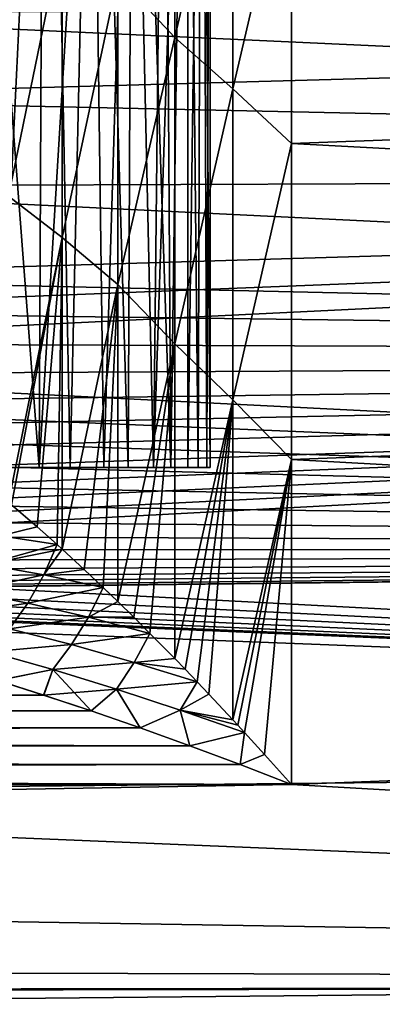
# Model space of a CAD drawing. Header units: metres. Extents: x -46 to 104, y -30 to 30.
# Tile 445 of 656: x 28.571 to 29.143, y 3.853 to 5.407. Entities that reach past the tile are written whole.
import ezdxf

# ---------------------------------------------------------------- set-up
doc = ezdxf.new("R2010")
doc.units = ezdxf.units.M
doc.layers.add('solid_26_000_502_XXX', color=7, linetype='CONTINUOUS')

msp = doc.modelspace()

# ---------------------------------------------------------------- linework, layer by layer
at = {"layer": 'solid_26_000_502_XXX'}
for points in [[(37.213074, -7.476887, 317.175842), (20.541, 8.649134, 315.423553), (20.540823, 0, 315.423523)], [(37.213074, -7.476887, 317.175842), (37.213074, 7.476887, 317.175842), (20.541, 8.649134, 315.423553)], [(26.533337, 0, 311.025818), (26.533504, 8.264537, 311.025848), (40.470669, 7.284587, 312.490692)], [(40.470669, 7.284587, 312.490692), (26.533504, -8.264537, 311.025848), (26.533337, 0, 311.025818)], [(40.470669, -7.284587, 312.490692), (26.533504, -8.264537, 311.025848), (40.470669, 7.284587, 312.490692)], [(28.798437, 6.493602, 298.984955), (28.80983, 4.7, 298.904175), (28.834482, 6.5, 298.698822)], [(28.834482, 6.5, 298.698822), (28.80983, 4.7, 298.904175), (28.85306, 4.7, 298.492859)], [(28.834482, 6.5, 298.698822), (28.85306, 4.7, 298.492859), (28.858713, 6.493602, 298.411469)], [(28.750574, 6.474382, 299.269714), (28.80983, 4.7, 298.904175), (28.798437, 6.493602, 298.984955)], [(28.858713, 6.493602, 298.411469), (28.85306, 4.7, 298.492859), (28.871918, 4.7, 298.080078)], [(28.858713, 6.493602, 298.411469), (28.871918, 4.7, 298.080078), (28.871099, 6.474382, 298.122986)], [(28.690672, 6.442164, 299.55365), (28.742456, 4.7, 299.311829), (28.750574, 6.474382, 299.269714)], [(28.750574, 6.474382, 299.269714), (28.742456, 4.7, 299.311829), (28.80983, 4.7, 298.904175)], [(28.871099, 6.474382, 298.122986), (28.871918, 4.7, 298.080078), (28.871542, 6.442164, 297.832794)], [(28.618622, 6.396749, 299.836456), (28.651146, 4.7, 299.714813), (28.690672, 6.442164, 299.55365)], [(28.690672, 6.442164, 299.55365), (28.651146, 4.7, 299.714813), (28.742456, 4.7, 299.311829)], [(28.871542, 6.442164, 297.832794), (28.866388, 4.7, 297.666931), (28.859863, 6.396749, 297.541199)], [(28.871542, 6.442164, 297.832794), (28.871918, 4.7, 298.080078), (28.866388, 4.7, 297.666931)], [(28.534138, 6.337811, 300.118164), (28.536106, 4.7, 300.112061), (28.618622, 6.396749, 299.836456)], [(28.618622, 6.396749, 299.836456), (28.536106, 4.7, 300.112061), (28.651146, 4.7, 299.714813)], [(28.859863, 6.396749, 297.541199), (28.836454, 4.7, 297.254456), (28.8358, 6.337811, 297.248047)], [(28.859863, 6.396749, 297.541199), (28.866388, 4.7, 297.666931), (28.836454, 4.7, 297.254456)], [(28.8358, 6.337811, 297.248047), (28.836454, 4.7, 297.254456), (28.78227, 4.7, 296.844818)], [(28.8358, 6.337811, 297.248047), (28.78227, 4.7, 296.844818), (28.799004, 6.264894, 296.953186)], [(28.799004, 6.264894, 296.953186), (28.78227, 4.7, 296.844818), (28.749102, 6.177543, 296.65686)], [(28.749102, 6.177543, 296.65686), (28.704012, 4.7, 296.439087), (28.685661, 6.07523, 296.359283)], [(28.749102, 6.177543, 296.65686), (28.78227, 4.7, 296.844818), (28.704012, 4.7, 296.439087)], [(28.685661, 6.07523, 296.359283), (28.704012, 4.7, 296.439087), (28.601852, 4.7, 296.03833)], [(28.685661, 6.07523, 296.359283), (28.601852, 4.7, 296.03833), (28.608089, 5.957147, 296.060242)], [(28.608089, 5.957147, 296.060242), (28.601852, 4.7, 296.03833), (28.515945, 5.822742, 295.760559)], [(28.816154, 5.847269, 289.299316), (28.816154, 5.378829, 289.002197), (28.726152, 5.475061, 289.085266)], [(28.816154, 5.378829, 306.997803), (28.816154, 5.847269, 306.700684), (28.726152, 5.475061, 306.914734)], [(28.90773, 5.77427, 289.235413), (28.816154, 5.378829, 289.002197), (28.816154, 5.847269, 289.299316)], [(28.90773, 5.77427, 306.764587), (28.816154, 5.847269, 306.700684), (28.816154, 5.378829, 306.997803)], [(28.515945, 5.822742, 295.760559), (28.601852, 4.7, 296.03833), (28.476324, 4.7, 295.644653)], [(28.90773, 5.77427, 289.235413), (28.90773, 5.298061, 288.939606), (28.816154, 5.378829, 289.002197)], [(28.90773, 5.298061, 307.060394), (28.90773, 5.77427, 306.764587), (28.816154, 5.378829, 306.997803)], [(28.90773, 5.298061, 307.060394), (29, 5.695073, 306.82135), (28.90773, 5.77427, 306.764587)], [(28.90773, 5.77427, 289.235413), (29, 5.695073, 289.17865), (28.90773, 5.298061, 288.939606)], [(28.90773, 5.298061, 307.060394), (29, 5.21138, 307.115448), (29, 5.695073, 306.82135)], [(28.90773, 5.298061, 288.939606), (29, 5.695073, 289.17865), (29, 5.21138, 288.884552)], [(34.5, 5.413317, 306.997009), (29, 5.695073, 306.82135), (29, 5.21138, 307.115448)], [(34.5, 5.413317, 289.002991), (29, 5.21138, 288.884552), (29, 5.695073, 289.17865)], [(28.638491, 5.540882, 289.160706), (28.553921, 5.12856, 288.958221), (28.553921, 5.598088, 289.24115)], [(28.638491, 5.540882, 306.839294), (28.553921, 5.598088, 306.75885), (28.553921, 5.12856, 307.041779)], [(28.638491, 5.540882, 289.160706), (28.638491, 5.062981, 288.878571), (28.553921, 5.12856, 288.958221)], [(28.638491, 5.062981, 307.121429), (28.638491, 5.540882, 306.839294), (28.553921, 5.12856, 307.041779)], [(28.726152, 5.475061, 289.085266), (28.638491, 5.062981, 288.878571), (28.638491, 5.540882, 289.160706)], [(28.726152, 5.475061, 306.914734), (28.638491, 5.540882, 306.839294), (28.638491, 5.062981, 307.121429)], [(28.726152, 5.475061, 289.085266), (28.726152, 4.988809, 288.804321), (28.638491, 5.062981, 288.878571)], [(28.726152, 4.988809, 307.195679), (28.726152, 5.475061, 306.914734), (28.638491, 5.062981, 307.121429)], [(28.816154, 5.378829, 289.002197), (28.726152, 4.988809, 288.804321), (28.726152, 5.475061, 289.085266)], [(28.816154, 5.378829, 306.997803), (28.726152, 5.475061, 306.914734), (28.726152, 4.988809, 307.195679)], [(33.5, 5.435705, 302.410553), (33.5, 5.164736, 302.724976), (28, 5.417623, 302.432739)], [(33.5, 5.435705, 293.589447), (28, 5.417623, 293.567261), (28, 5.282999, 293.407623)], [(33.5, 5.164736, 293.275024), (33.5, 5.435705, 293.589447), (28, 5.282999, 293.407623)], [(33.5, 5.164736, 302.724976), (28, 5.282999, 302.592377), (28, 5.417623, 302.432739)], [(34.5, 4.918201, 307.276917), (34.5, 5.413317, 306.997009), (29, 5.21138, 307.115448)], [(34.5, 5.413317, 289.002991), (34.5, 4.918201, 288.723083), (29, 5.21138, 288.884552)], [(28.816154, 5.378829, 289.002197), (28.816154, 4.895329, 288.730255), (28.726152, 4.988809, 288.804321)], [(28.816154, 4.895329, 307.269745), (28.816154, 5.378829, 306.997803), (28.726152, 4.988809, 307.195679)], [(28.90773, 5.298061, 288.939606), (28.816154, 4.895329, 288.730255), (28.816154, 5.378829, 289.002197)], [(28.90773, 5.298061, 307.060394), (28.816154, 5.378829, 306.997803), (28.816154, 4.895329, 307.269745)], [(28.90773, 5.298061, 288.939606), (28.90773, 4.806737, 288.669647), (28.816154, 4.895329, 288.730255)], [(28.90773, 4.806738, 307.330353), (28.90773, 5.298061, 307.060394), (28.816154, 4.895329, 307.269745)], [(28.90773, 4.806738, 307.330353), (29, 5.21138, 307.115448), (28.90773, 5.298061, 307.060394)], [(28.90773, 5.298061, 288.939606), (29, 5.21138, 288.884552), (28.90773, 4.806737, 288.669647)], [(33.5, 5.164736, 302.724976), (28, 5.143821, 302.747742), (28, 5.282999, 302.592377)], [(33.5, 5.164736, 293.275024), (28, 5.282999, 293.407623), (28, 5.143821, 293.252258)], [(28.90773, 4.806738, 307.330353), (29, 4.712539, 307.383057), (29, 5.21138, 307.115448)], [(28.90773, 4.806737, 288.669647), (29, 5.21138, 288.884552), (29, 4.712539, 288.616943)], [(34.5, 4.918201, 307.276917), (29, 5.21138, 307.115448), (29, 4.712539, 307.383057)], [(34.5, 4.918201, 288.723083), (29, 4.712539, 288.616943), (29, 5.21138, 288.884552)], [(27.989044, 4.895902, 292.996979), (33.5, 4.875915, 292.977509), (33.5, 5.164736, 293.275024)], [(27.99719, 4.947063, 293.047546), (27.989044, 4.895902, 292.996979), (33.5, 5.164736, 293.275024)], [(27.99719, 4.947063, 293.047546), (33.5, 5.164736, 293.275024), (28, 5, 293.101013)], [(33.5, 5.164736, 293.275024), (28, 5.143821, 293.252258), (28, 5, 293.101013)], [(33.5, 5.164736, 302.724976), (33.5, 4.875915, 303.022491), (28, 5.143821, 302.747742)], [(33.5, 4.875915, 303.022491), (28, 5, 302.898987), (28, 5.143821, 302.747742)], [(28.638491, 5.062981, 288.878571), (28.553677, 4.645368, 288.700867), (28.553921, 5.12856, 288.958221)], [(28.638491, 5.062981, 307.121429), (28.553921, 5.12856, 307.041779), (28.553677, 4.645368, 307.299133)], [(28.638491, 5.062981, 288.878571), (28.558592, 4.641238, 288.696075), (28.553677, 4.645368, 288.700867)], [(28.558592, 4.641238, 307.303925), (28.638491, 5.062981, 307.121429), (28.553677, 4.645368, 307.299133)], [(28.638491, 5.062981, 288.878571), (28.59874, 4.606697, 288.658112), (28.558592, 4.641238, 288.696075)], [(28.558592, 4.641238, 307.303925), (28.598745, 4.606693, 307.341888), (28.638491, 5.062981, 307.121429)], [(28.638491, 5.062981, 288.878571), (28.630341, 4.578506, 288.629578), (28.59874, 4.606697, 288.658112)], [(28.598745, 4.606693, 307.341888), (28.630341, 4.578506, 307.370422), (28.638491, 5.062981, 307.121429)], [(28.638491, 5.062981, 288.878571), (28.638277, 4.571301, 288.622589), (28.630341, 4.578506, 288.629578)], [(28.630341, 4.578506, 307.370422), (28.638277, 4.571301, 307.377411), (28.638491, 5.062981, 307.121429)], [(28.726152, 4.988809, 288.804321), (28.638277, 4.571301, 288.622589), (28.638491, 5.062981, 288.878571)], [(28.726152, 4.988809, 307.195679), (28.638491, 5.062981, 307.121429), (28.638277, 4.571301, 307.377411)], [(33.5, 4.875915, 303.022491), (27.99719, 4.947064, 302.952454), (28, 5, 302.898987)], [(28.726152, 4.988809, 288.804321), (28.673094, 4.539165, 288.592804), (28.638277, 4.571301, 288.622589)], [(28.6731, 4.53916, 307.407196), (28.726152, 4.988809, 307.195679), (28.638277, 4.571301, 307.377411)], [(28.726152, 4.988809, 288.804321), (28.725983, 4.488623, 288.55014), (28.673094, 4.539165, 288.592804)], [(28.6731, 4.53916, 307.407196), (28.70311, 4.510738, 307.431763), (28.726152, 4.988809, 307.195679)], [(28.70311, 4.510738, 307.431763), (28.725983, 4.488623, 307.44986), (28.726152, 4.988809, 307.195679)], [(28.816154, 4.895329, 288.730255), (28.725983, 4.488623, 288.55014), (28.726152, 4.988809, 288.804321)], [(28.816154, 4.895329, 307.269745), (28.726152, 4.988809, 307.195679), (28.725983, 4.488623, 307.44986)], [(33.5, 4.875915, 303.022491), (27.989044, 4.895903, 303.003021), (27.99719, 4.947064, 302.952454)], [(34.5, 4.409003, 307.529449), (34.5, 4.918201, 307.276917), (29, 4.712539, 307.383057)], [(34.5, 4.918201, 288.723083), (34.5, 4.409003, 288.470551), (29, 4.712539, 288.616943)], [(33.5, 4.875915, 303.022491), (27.976009, 4.846982, 303.050415), (27.989044, 4.895903, 303.003021)], [(27.989044, 4.895902, 292.996979), (27.976009, 4.846981, 292.949585), (33.5, 4.875915, 292.977509)], [(28.816154, 4.895329, 288.730255), (28.751238, 4.463807, 288.530823), (28.725983, 4.488623, 288.55014)], [(28.751242, 4.463804, 307.469177), (28.816154, 4.895329, 307.269745), (28.725983, 4.488623, 307.44986)], [(28.816154, 4.895329, 288.730255), (28.776802, 4.438319, 288.511993), (28.751238, 4.463807, 288.530823)], [(28.751242, 4.463804, 307.469177), (28.776802, 4.438319, 307.488007), (28.816154, 4.895329, 307.269745)], [(28.816154, 4.895329, 288.730255), (28.816059, 4.398383, 288.484436), (28.776802, 4.438319, 288.511993)], [(28.776802, 4.438319, 307.488007), (28.816059, 4.398383, 307.515564), (28.816154, 4.895329, 307.269745)], [(28.90773, 4.806737, 288.669647), (28.816059, 4.398383, 288.484436), (28.816154, 4.895329, 288.730255)], [(28.90773, 4.806738, 307.330353), (28.816154, 4.895329, 307.269745), (28.816059, 4.398383, 307.515564)], [(27.756401, 4.570746, 292.698273), (33.5, 4.569877, 292.69754), (33.5, 4.875915, 292.977509)], [(27.790697, 4.593189, 292.717712), (27.756401, 4.570746, 292.698273), (33.5, 4.875915, 292.977509)], [(27.82386, 4.619061, 292.740326), (27.790697, 4.593189, 292.717712), (33.5, 4.875915, 292.977509)], [(27.855417, 4.64832, 292.766144), (27.82386, 4.619061, 292.740326), (33.5, 4.875915, 292.977509)], [(27.885149, 4.681158, 292.795502), (27.855417, 4.64832, 292.766144), (33.5, 4.875915, 292.977509)], [(27.91258, 4.71755, 292.828461), (27.885149, 4.681158, 292.795502), (33.5, 4.875915, 292.977509)], [(27.937212, 4.75742, 292.865112), (27.91258, 4.71755, 292.828461), (33.5, 4.875915, 292.977509)], [(27.958563, 4.800701, 292.905579), (27.937212, 4.75742, 292.865112), (33.5, 4.875915, 292.977509)], [(27.976009, 4.846981, 292.949585), (27.958563, 4.800701, 292.905579), (33.5, 4.875915, 292.977509)], [(33.5, 4.875915, 303.022491), (33.5, 4.569877, 303.30246), (27.976009, 4.846982, 303.050415)], [(33.5, 4.569877, 303.30246), (27.958563, 4.800703, 303.094421), (27.976009, 4.846982, 303.050415)], [(28.832306, 4.381567, 307.52652), (28.90773, 4.806738, 307.330353), (28.816059, 4.398383, 307.515564)], [(28.90773, 4.806737, 288.669647), (28.832304, 4.381569, 288.47348), (28.816059, 4.398383, 288.484436)], [(28.90773, 4.806737, 288.669647), (28.851213, 4.361811, 288.46109), (28.832304, 4.381569, 288.47348)], [(28.832306, 4.381567, 307.52652), (28.851213, 4.361812, 307.53891), (28.90773, 4.806738, 307.330353)], [(28.851213, 4.361812, 307.53891), (28.869843, 4.34217, 307.550751), (28.90773, 4.806738, 307.330353)], [(28.90773, 4.806737, 288.669647), (28.869843, 4.342171, 288.449249), (28.851213, 4.361811, 288.46109)], [(28.869843, 4.34217, 307.550751), (28.9077, 4.301767, 307.573669), (28.90773, 4.806738, 307.330353)], [(28.90773, 4.806737, 288.669647), (28.9077, 4.301767, 288.426331), (28.869843, 4.342171, 288.449249)], [(28.9077, 4.301767, 307.573669), (29, 4.712539, 307.383057), (28.90773, 4.806738, 307.330353)], [(28.90773, 4.806737, 288.669647), (29, 4.712539, 288.616943), (28.9077, 4.301767, 288.426331)], [(33.5, 4.569877, 303.30246), (27.937214, 4.757422, 303.134888), (27.958563, 4.800703, 303.094421)], [(33.5, 4.569877, 303.30246), (27.91258, 4.717552, 303.171539), (27.937214, 4.757422, 303.134888)], [(33.5, 4.569877, 303.30246), (27.885151, 4.681159, 303.204498), (27.91258, 4.717552, 303.171539)], [(28.915483, 4.293369, 307.578186), (29, 4.712539, 307.383057), (28.9077, 4.301767, 307.573669)], [(28.915483, 4.293371, 288.421814), (28.9077, 4.301767, 288.426331), (29, 4.712539, 288.616943)], [(28.915483, 4.293369, 307.578186), (28.92593, 4.282046, 307.584167), (29, 4.712539, 307.383057)], [(28.925932, 4.282046, 288.415833), (28.915483, 4.293371, 288.421814), (29, 4.712539, 288.616943)], [(28.92593, 4.282046, 307.584167), (28.957605, 4.247345, 307.601624), (29, 4.712539, 307.383057)], [(28.957605, 4.247346, 288.398376), (28.925932, 4.282046, 288.415833), (29, 4.712539, 288.616943)], [(28.957605, 4.247345, 307.601624), (29, 4.2, 307.623413), (29, 4.712539, 307.383057)], [(28.957605, 4.247346, 288.398376), (29, 4.712539, 288.616943), (29, 4.2, 288.376587)], [(34.5, 4.409003, 307.529449), (29, 4.712539, 307.383057), (29, 4.2, 307.623413)], [(34.5, 4.409003, 288.470551), (29, 4.2, 288.376587), (29, 4.712539, 288.616943)], [(28.651146, 4.7, 299.714813), (28.536106, 4.7, 300.112061), (18.024651, 4.7, 291.529633)], [(28.742456, 4.7, 299.311829), (28.651146, 4.7, 299.714813), (18.024651, 4.7, 291.529633)], [(28.80983, 4.7, 298.904175), (28.742456, 4.7, 299.311829), (18.024651, 4.7, 291.529633)], [(28.85306, 4.7, 298.492859), (28.80983, 4.7, 298.904175), (18.024651, 4.7, 291.529633)], [(28.871918, 4.7, 298.080078), (28.85306, 4.7, 298.492859), (18.024651, 4.7, 291.529633)], [(28.866388, 4.7, 297.666931), (28.871918, 4.7, 298.080078), (18.024651, 4.7, 291.529633)], [(28.836454, 4.7, 297.254456), (28.866388, 4.7, 297.666931), (18.024651, 4.7, 291.529633)], [(28.78227, 4.7, 296.844818), (28.836454, 4.7, 297.254456), (18.024651, 4.7, 291.529633)], [(21.820602, 4.7, 293.393158), (28.78227, 4.7, 296.844818), (18.024651, 4.7, 291.529633)], [(21.820602, 4.7, 293.393158), (28.704012, 4.7, 296.439087), (28.78227, 4.7, 296.844818)], [(21.820602, 4.7, 293.393158), (21.94453, 4.7, 293.447052), (28.704012, 4.7, 296.439087)], [(21.94453, 4.7, 293.447052), (27.049629, 4.7, 295.482086), (28.704012, 4.7, 296.439087)], [(27.049629, 4.7, 295.482086), (28.601852, 4.7, 296.03833), (28.704012, 4.7, 296.439087)], [(27.049629, 4.7, 295.482086), (27.10372, 4.7, 295.497253), (28.601852, 4.7, 296.03833)], [(27.10372, 4.7, 295.497253), (27.159023, 4.7, 295.506195), (28.601852, 4.7, 296.03833)], [(27.159023, 4.7, 295.506195), (28.476324, 4.7, 295.644653), (28.601852, 4.7, 296.03833)], [(33.5, 4.569877, 303.30246), (27.855419, 4.648322, 303.233856), (27.885151, 4.681159, 303.204498)], [(33.5, 4.569877, 303.30246), (27.823862, 4.619062, 303.259674), (27.855419, 4.648322, 303.233856)], [(28.540886, 4.592309, 288.67804), (28.558592, 4.641238, 288.696075), (28.59874, 4.606697, 288.658112)], [(28.540886, 4.59231, 307.32196), (28.598745, 4.606693, 307.341888), (28.558592, 4.641238, 307.303925)], [(33.5, 4.569877, 303.30246), (27.790699, 4.593191, 303.282288), (27.823862, 4.619062, 303.259674)], [(28.540886, 4.592309, 288.67804), (28.59874, 4.606697, 288.658112), (28.630341, 4.578506, 288.629578)], [(28.540886, 4.59231, 307.32196), (28.630341, 4.578506, 307.370422), (28.598745, 4.606693, 307.341888)], [(33.5, 4.569877, 303.30246), (27.756405, 4.570748, 303.301727), (27.790699, 4.593191, 303.282288)], [(28.517199, 4.546914, 307.34198), (28.630341, 4.578506, 307.370422), (28.540886, 4.59231, 307.32196)], [(28.517199, 4.546914, 288.65802), (28.540886, 4.592309, 288.67804), (28.630341, 4.578506, 288.629578)], [(33.5, 4.247503, 292.435944), (33.5, 4.569877, 292.69754), (27.5, 4.5, 292.638092)], [(27.537357, 4.501398, 292.639282), (27.5, 4.5, 292.638092), (33.5, 4.569877, 292.69754)], [(27.57473, 4.505616, 292.642822), (27.537357, 4.501398, 292.639282), (33.5, 4.569877, 292.69754)], [(27.611874, 4.512676, 292.648773), (27.57473, 4.505616, 292.642822), (33.5, 4.569877, 292.69754)], [(27.648666, 4.522613, 292.657166), (27.611874, 4.512676, 292.648773), (33.5, 4.569877, 292.69754)], [(27.685186, 4.535558, 292.668152), (27.648666, 4.522613, 292.657166), (33.5, 4.569877, 292.69754)], [(27.721174, 4.551578, 292.681793), (27.685186, 4.535558, 292.668152), (33.5, 4.569877, 292.69754)], [(27.756401, 4.570746, 292.698273), (27.721174, 4.551578, 292.681793), (33.5, 4.569877, 292.69754)], [(33.5, 4.569877, 303.30246), (27.721178, 4.55158, 303.318176), (27.756405, 4.570748, 303.301727)], [(33.5, 4.569877, 303.30246), (33.5, 4.247503, 303.564056), (27.721178, 4.55158, 303.318176)], [(28.517199, 4.546914, 288.65802), (28.630341, 4.578506, 288.629578), (28.638277, 4.571301, 288.622589)], [(28.517199, 4.546914, 307.34198), (28.609671, 4.530541, 307.388031), (28.630341, 4.578506, 307.370422)], [(28.609671, 4.530541, 288.611969), (28.517199, 4.546914, 288.65802), (28.638277, 4.571301, 288.622589)], [(28.609671, 4.530541, 307.388031), (28.638277, 4.571301, 307.377411), (28.630341, 4.578506, 307.370422)], [(28.609671, 4.530541, 288.611969), (28.638277, 4.571301, 288.622589), (28.673094, 4.539165, 288.592804)], [(28.609671, 4.530541, 307.388031), (28.6731, 4.53916, 307.407196), (28.638277, 4.571301, 307.377411)], [(33.5, 4.247503, 303.564056), (27.685188, 4.535559, 303.331848), (27.721178, 4.55158, 303.318176)], [(28.489511, 4.505138, 288.634705), (28.517199, 4.546914, 288.65802), (28.609671, 4.530541, 288.611969)], [(28.489513, 4.505138, 307.365295), (28.609671, 4.530541, 307.388031), (28.517199, 4.546914, 307.34198)], [(28.609671, 4.530541, 288.611969), (28.673094, 4.539165, 288.592804), (28.70311, 4.510738, 288.568237)], [(28.609671, 4.530541, 307.388031), (28.70311, 4.510738, 307.431763), (28.6731, 4.53916, 307.407196)], [(28.725983, 4.488623, 288.55014), (28.70311, 4.510738, 288.568237), (28.673094, 4.539165, 288.592804)], [(33.5, 4.247503, 303.564056), (27.611876, 4.512677, 303.351227), (27.648668, 4.522614, 303.342834)], [(33.5, 4.247503, 303.564056), (27.648668, 4.522614, 303.342834), (27.685188, 4.535559, 303.331848)], [(28.584215, 4.48621, 288.591431), (28.489511, 4.505138, 288.634705), (28.609671, 4.530541, 288.611969)], [(28.489513, 4.505138, 307.365295), (28.584215, 4.48621, 307.408569), (28.609671, 4.530541, 307.388031)], [(28.584215, 4.48621, 288.591431), (28.609671, 4.530541, 288.611969), (28.70311, 4.510738, 288.568237)], [(28.584215, 4.48621, 307.408569), (28.70311, 4.510738, 307.431763), (28.609671, 4.530541, 307.388031)], [(33.5, 4.247503, 303.564056), (27.57473, 4.505616, 303.357178), (27.611876, 4.512677, 303.351227)], [(28.680161, 4.463793, 288.550415), (28.584215, 4.48621, 288.591431), (28.70311, 4.510738, 288.568237)], [(28.584215, 4.48621, 307.408569), (28.680161, 4.463794, 307.449585), (28.70311, 4.510738, 307.431763)], [(28.680161, 4.463793, 288.550415), (28.70311, 4.510738, 288.568237), (28.725983, 4.488623, 288.55014)], [(28.680161, 4.463794, 307.449585), (28.725983, 4.488623, 307.44986), (28.70311, 4.510738, 307.431763)], [(33.5, 4.247503, 303.564056), (27, 4.5, 303.361908), (27.5, 4.5, 303.361908)], [(33.5, 4.247503, 303.564056), (27, 4.18067, 303.614441), (27, 4.5, 303.361908)], [(33.5, 4.247503, 292.435944), (27.5, 4.5, 292.638092), (27, 4.18067, 292.385559)], [(33.5, 4.247503, 303.564056), (27.5, 4.5, 303.361908), (27.537357, 4.501398, 303.360718)], [(33.5, 4.247503, 303.564056), (27.537357, 4.501398, 303.360718), (27.57473, 4.505616, 303.357178)], [(28.458876, 4.467433, 288.607788), (28.489511, 4.505138, 288.634705), (28.584215, 4.48621, 288.591431)], [(28.458878, 4.467433, 307.392212), (28.584215, 4.48621, 307.408569), (28.489513, 4.505138, 307.365295)], [(28.555546, 4.445591, 288.567078), (28.458876, 4.467433, 288.607788), (28.584215, 4.48621, 288.591431)], [(28.458878, 4.467433, 307.392212), (28.555548, 4.445591, 307.432922), (28.584215, 4.48621, 307.408569)], [(28.555546, 4.445591, 288.567078), (28.584215, 4.48621, 288.591431), (28.680161, 4.463793, 288.550415)], [(28.555548, 4.445591, 307.432922), (28.680161, 4.463794, 307.449585), (28.584215, 4.48621, 307.408569)], [(28.680161, 4.463793, 288.550415), (28.725983, 4.488623, 288.55014), (28.751238, 4.463807, 288.530823)], [(28.680161, 4.463794, 307.449585), (28.751242, 4.463804, 307.469177), (28.725983, 4.488623, 307.44986)], [(28.653339, 4.42055, 288.528992), (28.555546, 4.445591, 288.567078), (28.680161, 4.463793, 288.550415)], [(28.555548, 4.445591, 307.432922), (28.653339, 4.42055, 307.471008), (28.680161, 4.463794, 307.449585)], [(28.653339, 4.42055, 307.471008), (28.776802, 4.438319, 307.488007), (28.680161, 4.463794, 307.449585)], [(28.653339, 4.42055, 288.528992), (28.680161, 4.463793, 288.550415), (28.776802, 4.438319, 288.511993)], [(28.680161, 4.463793, 288.550415), (28.751238, 4.463807, 288.530823), (28.776802, 4.438319, 288.511993)], [(28.680161, 4.463794, 307.449585), (28.776802, 4.438319, 307.488007), (28.751242, 4.463804, 307.469177)], [(28.555548, 4.445591, 307.432922), (28.524492, 4.409119, 307.461182), (28.653339, 4.42055, 307.471008)], [(28.524492, 4.409119, 288.538818), (28.555546, 4.445591, 288.567078), (28.653339, 4.42055, 288.528992)], [(28.751991, 4.39254, 288.493622), (28.653339, 4.42055, 288.528992), (28.776802, 4.438319, 288.511993)], [(28.653339, 4.42055, 307.471008), (28.751991, 4.392541, 307.506378), (28.776802, 4.438319, 307.488007)], [(28.751991, 4.39254, 288.493622), (28.776802, 4.438319, 288.511993), (28.816059, 4.398383, 288.484436)], [(28.751991, 4.392541, 307.506378), (28.816059, 4.398383, 307.515564), (28.776802, 4.438319, 307.488007)], [(28.653339, 4.42055, 307.471008), (28.524492, 4.409119, 307.461182), (28.623911, 4.381091, 307.496552)], [(28.623911, 4.381091, 288.503448), (28.524492, 4.409119, 288.538818), (28.653339, 4.42055, 288.528992)], [(28.653339, 4.42055, 307.471008), (28.623911, 4.381091, 307.496552), (28.751991, 4.392541, 307.506378)], [(28.623911, 4.381091, 288.503448), (28.653339, 4.42055, 288.528992), (28.751991, 4.39254, 288.493622)], [(28.623911, 4.381091, 307.496552), (28.524492, 4.409119, 307.461182), (28.536737, 4.363958, 307.507996)], [(28.623911, 4.381091, 288.503448), (28.536617, 4.363995, 288.492065), (28.524492, 4.409119, 288.538818)], [(28.751991, 4.39254, 288.493622), (28.816059, 4.398383, 288.484436), (28.832304, 4.381569, 288.47348)], [(28.751991, 4.392541, 307.506378), (28.832306, 4.381567, 307.52652), (28.816059, 4.398383, 307.515564)], [(34.5, 3.886421, 307.754272), (34.5, 4.409003, 307.529449), (29, 4.2, 307.623413)], [(34.5, 4.409003, 288.470551), (34.5, 3.886421, 288.245728), (29, 4.2, 288.376587)], [(28.751991, 4.392541, 307.506378), (28.623911, 4.381091, 307.496552), (28.724064, 4.350415, 307.52887)], [(28.724064, 4.350414, 288.47113), (28.623911, 4.381091, 288.503448), (28.751991, 4.39254, 288.493622)], [(28.751991, 4.392541, 307.506378), (28.724064, 4.350415, 307.52887), (28.851213, 4.361812, 307.53891)], [(28.724064, 4.350414, 288.47113), (28.751991, 4.39254, 288.493622), (28.851213, 4.361811, 288.46109)], [(28.751991, 4.392541, 307.506378), (28.851213, 4.361812, 307.53891), (28.832306, 4.381567, 307.52652)], [(28.751991, 4.39254, 288.493622), (28.832304, 4.381569, 288.47348), (28.851213, 4.361811, 288.46109)], [(28.623911, 4.381091, 288.503448), (28.609118, 4.340963, 288.469147), (28.536617, 4.363995, 288.492065)], [(28.623911, 4.381091, 307.496552), (28.536737, 4.363958, 307.507996), (28.609236, 4.340925, 307.530884)], [(28.724064, 4.350414, 288.47113), (28.609118, 4.340963, 288.469147), (28.623911, 4.381091, 288.503448)], [(28.623911, 4.381091, 307.496552), (28.609236, 4.340925, 307.530884), (28.684227, 4.315984, 307.552643)], [(28.724064, 4.350415, 307.52887), (28.623911, 4.381091, 307.496552), (28.684227, 4.315984, 307.552643)], [(28.536617, 4.363995, 288.492065), (28.609118, 4.340963, 288.469147), (15.288885, 4.344207, 288.472198)], [(28.609236, 4.340925, 307.530884), (28.536737, 4.363958, 307.507996), (15.288885, 4.344207, 307.527802)], [(28.824738, 4.317329, 307.558105), (28.851213, 4.361812, 307.53891), (28.724064, 4.350415, 307.52887)], [(28.824738, 4.317328, 288.441895), (28.724064, 4.350414, 288.47113), (28.851213, 4.361811, 288.46109)], [(28.824738, 4.317329, 307.558105), (28.869843, 4.34217, 307.550751), (28.851213, 4.361812, 307.53891)], [(28.824738, 4.317328, 288.441895), (28.851213, 4.361811, 288.46109), (28.869843, 4.342171, 288.449249)], [(28.609236, 4.340925, 307.530884), (15.288885, 4.344207, 307.527802), (15.288885, 4.299949, 307.565186)], [(28.684118, 4.316021, 288.447388), (15.288885, 4.299949, 288.434814), (15.288885, 4.344207, 288.472198)], [(28.609118, 4.340963, 288.469147), (28.684118, 4.316021, 288.447388), (15.288885, 4.344207, 288.472198)], [(28.684227, 4.315984, 307.552643), (28.609236, 4.340925, 307.530884), (15.288885, 4.299949, 307.565186)], [(28.724064, 4.350414, 288.47113), (28.684118, 4.316021, 288.447388), (28.609118, 4.340963, 288.469147)], [(28.724064, 4.350414, 288.47113), (28.761328, 4.289246, 288.427002), (28.684118, 4.316021, 288.447388)], [(28.724064, 4.350415, 307.52887), (28.684227, 4.315984, 307.552643), (28.761421, 4.289213, 307.573029)], [(28.824738, 4.317329, 307.558105), (28.724064, 4.350415, 307.52887), (28.761421, 4.289213, 307.573029)], [(28.824738, 4.317328, 288.441895), (28.761328, 4.289246, 288.427002), (28.724064, 4.350414, 288.47113)], [(28.824738, 4.317328, 288.441895), (28.869843, 4.342171, 288.449249), (28.9077, 4.301767, 288.426331)], [(28.824738, 4.317329, 307.558105), (28.9077, 4.301767, 307.573669), (28.869843, 4.34217, 307.550751)], [(28.684118, 4.316021, 288.447388), (28.761328, 4.289246, 288.427002), (15.288885, 4.299949, 288.434814)], [(28.761421, 4.289213, 307.573029), (28.684227, 4.315984, 307.552643), (15.288885, 4.299949, 307.565186)], [(28.824738, 4.317328, 288.441895), (28.839611, 4.260937, 288.408325), (28.761328, 4.289246, 288.427002)], [(28.824738, 4.317329, 307.558105), (28.761421, 4.289213, 307.573029), (28.839682, 4.260912, 307.591675)], [(28.824738, 4.317329, 307.558105), (28.839682, 4.260912, 307.591675), (28.92593, 4.282046, 307.584167)], [(28.824738, 4.317329, 307.558105), (28.915483, 4.293369, 307.578186), (28.9077, 4.301767, 307.573669)], [(28.824738, 4.317329, 307.558105), (28.92593, 4.282046, 307.584167), (28.915483, 4.293369, 307.578186)], [(28.824738, 4.317328, 288.441895), (28.925932, 4.282046, 288.415833), (28.839611, 4.260937, 288.408325)], [(28.824738, 4.317328, 288.441895), (28.9077, 4.301767, 288.426331), (28.915483, 4.293371, 288.421814)], [(28.824738, 4.317328, 288.441895), (28.915483, 4.293371, 288.421814), (28.925932, 4.282046, 288.415833)], [(28.761421, 4.289213, 307.573029), (15.288885, 4.299949, 307.565186), (15.288885, 4.251664, 307.597198)], [(28.839611, 4.260937, 288.408325), (15.288885, 4.251664, 288.402802), (15.288885, 4.299949, 288.434814)], [(28.761328, 4.289246, 288.427002), (28.839611, 4.260937, 288.408325), (15.288885, 4.299949, 288.434814)], [(28.839682, 4.260912, 307.591675), (28.761421, 4.289213, 307.573029), (15.288885, 4.251664, 307.597198)], [(28.925932, 4.282046, 288.415833), (28.919134, 4.231161, 288.391479), (28.839611, 4.260937, 288.408325)], [(28.92593, 4.282046, 307.584167), (28.839682, 4.260912, 307.591675), (28.919172, 4.231146, 307.608521)], [(28.957605, 4.247346, 288.398376), (28.919134, 4.231161, 288.391479), (28.925932, 4.282046, 288.415833)], [(28.92593, 4.282046, 307.584167), (28.919172, 4.231146, 307.608521), (28.957605, 4.247345, 307.601624)], [(28.839611, 4.260937, 288.408325), (28.919134, 4.231161, 288.391479), (15.288885, 4.251664, 288.402802)], [(28.919172, 4.231146, 307.608521), (28.839682, 4.260912, 307.591675), (15.288885, 4.251664, 307.597198)], [(15.288885, 4.251664, 288.402802), (29, 4.2, 288.376587), (15.288885, 4.2, 288.376587)], [(28.919134, 4.231161, 288.391479), (29, 4.2, 288.376587), (15.288885, 4.251664, 288.402802)], [(28.919172, 4.231146, 307.608521), (15.288885, 4.251664, 307.597198), (15.288885, 4.2, 307.623413)], [(33.5, 4.247503, 303.564056), (33.5, 3.910481, 303.805878), (27, 4.18067, 303.614441)], [(33.5, 3.910481, 292.194122), (33.5, 4.247503, 292.435944), (27, 4.18067, 292.385559)], [(28.957605, 4.247346, 288.398376), (29, 4.2, 288.376587), (28.919134, 4.231161, 288.391479)], [(28.957605, 4.247345, 307.601624), (28.919172, 4.231146, 307.608521), (29, 4.2, 307.623413)], [(28.919172, 4.231146, 307.608521), (15.288885, 4.2, 307.623413), (29, 4.2, 307.623413)], [(34.5, 3.886421, 288.245728), (14.247859, 3.939822, 288.267181), (15.288885, 4.2, 288.376587)], [(14.247861, 3.939818, 307.732819), (34.5, 3.886421, 307.754272), (29, 4.2, 307.623413)], [(15.288885, 4.2, 307.623413), (14.247861, 3.939818, 307.732819), (29, 4.2, 307.623413)], [(34.5, 3.886421, 288.245728), (15.288885, 4.2, 288.376587), (29, 4.2, 288.376587)], [(33.5, 3.910481, 303.805878), (27, 3.84691, 303.848175), (27, 4.18067, 303.614441)], [(33.5, 3.910481, 292.194122), (27, 4.18067, 292.385559), (27, 3.84691, 292.151825)], [(34.5, 3.886421, 288.245728), (14.282677, 3.849827, 288.231232), (14.247859, 3.939822, 288.267181)], [(14.247861, 3.939818, 307.732819), (14.280396, 3.855793, 307.766418), (34.5, 3.886421, 307.754272)], [(33.5, 3.910481, 303.805878), (33.5, 3.559911, 304.027191), (27, 3.84691, 303.848175)], [(33.5, 3.559911, 291.972809), (33.5, 3.910481, 292.194122), (27, 3.84691, 292.151825)], [(14.280396, 3.855793, 307.766418), (14.395889, 3.539791, 307.885345), (34.5, 3.886421, 307.754272)], [(34.5, 3.886421, 288.245728), (34.5, 3.352583, 288.049622), (14.282677, 3.849827, 288.231232)], [(14.395889, 3.539791, 307.885345), (14.4245, 3.456658, 307.914703), (34.5, 3.886421, 307.754272)], [(14.4245, 3.456658, 307.914703), (34.5, 3.352583, 307.950378), (34.5, 3.886421, 307.754272)]]:
    msp.add_3dface(points, dxfattribs=at)

doc.saveas('drawing.dxf')
